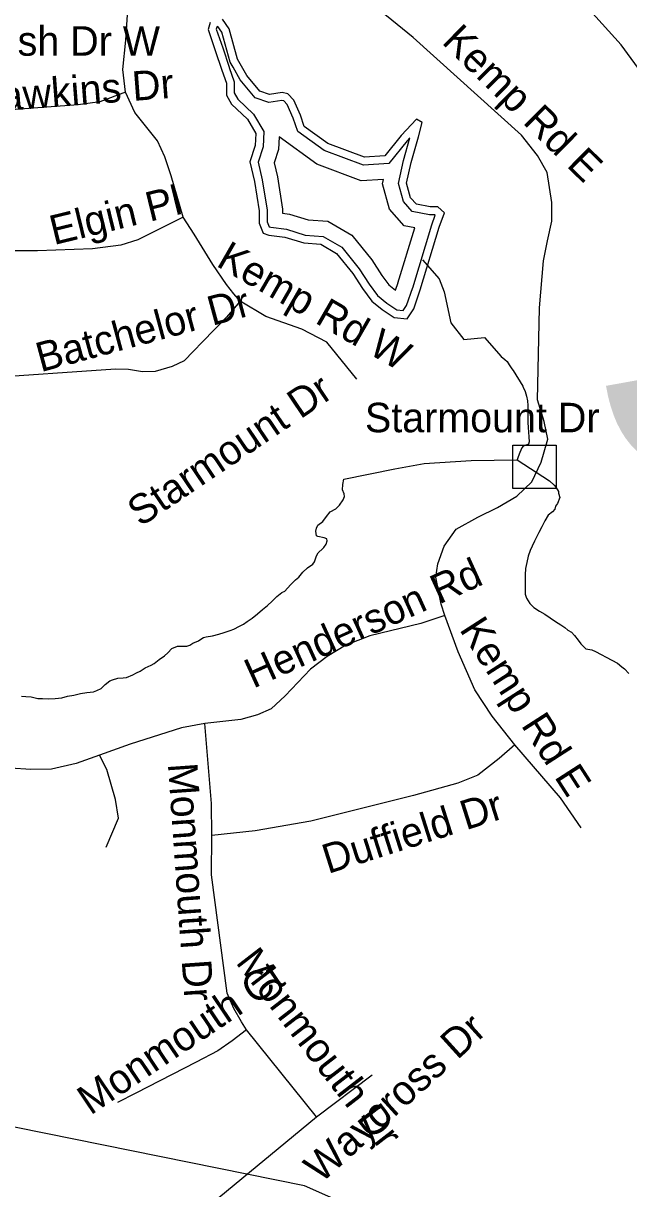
# Model space of a CAD drawing. Extents: x 1662474 to 1856135, y 779280 to 917889.
# Drawn here: x 1746215 to 1748165, y 847728 to 851484 of the extents above; entities that cross this region are included whole.
import ezdxf

# ---------------------------------------------------------------- set-up
doc = ezdxf.new("R2010")
doc.units = 0
for name, color, linetype in [('Exist Hydrographic Buffer Line', 7, 'Continuous'), ('Exist Hydrographic Creek Single Shore', 7, 'Continuous'), ('Exist Hydrographic Misc Water Feature', 7, 'Continuous'), ('Exist Hydrographic Pond Over 1500 Sq Ft', 7, 'Continuous'), ('Exist Road Non-System Structure Non-Sys Other Attributed CELL', 7, 'Continuous'), ('Exist Road Non-System Structure Non-Sys Other Number Label', 7, 'Continuous'), ('Exist Road Non-System Type 51', 7, 'Continuous'), ('Exist Road Non-System Type 51 Label', 7, 'Continuous')]:
    doc.layers.add(name, color=color, linetype=linetype)

msp = doc.modelspace()

# ---------------------------------------------------------------- linework, layer by layer
at = {"layer": 'Exist Hydrographic Buffer Line'}
for points in [[(1746890.6, 851342.4), (1746881.5, 851358.7), (1746854.3, 851454.7), (1746842.1, 851473), (1746842, 851473), (1746838.5, 851470.7), (1746836.8, 851464.3), (1746857.5, 851404.1), (1746878.2, 851342)], [(1746878.2, 851342), (1746878.5, 851340.9), (1746894.7, 851294.8), (1746894.7, 851259.3), (1746906.4, 851238.8), (1746956.9, 851190.4), (1746990, 851134.4), (1746987.3, 851085.5), (1746971.6, 851036.4), (1746985, 850979), (1747000.2, 850881.3), (1747000.2, 850844.1), (1747006.6, 850828), (1747012.1, 850826.2), (1747062.4, 850819.9), (1747123, 850801.1), (1747180.9, 850796.6), (1747240.6, 850761.8), (1747297.1, 850691.8), (1747329, 850642.9), (1747356.2, 850606), (1747386.5, 850581.4), (1747418.2, 850560.2), (1747438.9, 850558.2), (1747449.7, 850574.4), (1747469.8, 850632.4)], [(1747469.5, 850631.5), (1747530.9, 850834.6), (1747542.1, 850865.5), (1747541, 850866.5), (1747523, 850866.5), (1747468, 850877), (1747439.2, 850908.9), (1747423.3, 850967.2), (1747439.6, 851041.5), (1747460.1, 851114.1), (1747451.9, 851105.2), (1747392.6, 851031.8), (1747310.6, 851026.5), (1747184.2, 851073.9), (1747099, 851135.3), (1747084, 851177.8), (1747064.9, 851221.7), (1747054.1, 851233.7), (1747047.8, 851235.1), (1747006.4, 851228.6), (1746962, 851243.3), (1746913.6, 851301.3), (1746890.6, 851342.4)], [(1747039, 851117.2), (1747036.7, 851076.4), (1747023.3, 851034.3), (1747033.9, 850988.5), (1747050, 850885.1), (1747050, 850871.7), (1747073, 850868.8), (1747132.4, 850850.4), (1747196.1, 850845.5), (1747273.6, 850800.3), (1747337.4, 850721.2), (1747370, 850671.3), (1747392.6, 850640.7), (1747413.9, 850623.4), (1747422.6, 850648.7)], [(1747421.8, 850645.9), (1747475.9, 850824.8), (1747442.2, 850831.2), (1747394.3, 850884.4), (1747372, 850965.9), (1747375.3, 850980.7), (1747303.2, 850976.1), (1747160.4, 851029.6), (1747039, 851117.2)]]:
    msp.add_lwpolyline(points, dxfattribs=at)
at = {"layer": 'Exist Hydrographic Creek Single Shore'}
for points in [[(1747500.4, 850721.6), (1747554.5, 850660.1), (1747570.8, 850618.7), (1747591.8, 850517.9), (1747634.5, 850464.1), (1747700.1, 850470.9), (1747754.1, 850410.3), (1747766.2, 850400.1), (1747773.1, 850393.8), (1747779.9, 850383), (1747788.9, 850370.4), (1747793, 850364.9), (1747824, 850314.2), (1747825.6, 850310.6), (1747831.1, 850296.6), (1747836.1, 850281.7), (1747839.5, 850266.8), (1747840.5, 850251.5), (1747840.5, 850242.8), (1747840.5, 850227.9), (1747840.2, 850211.9), (1747840.2, 850196.6), (1747840.8, 850180.9), (1747842.4, 850165.9), (1747843.4, 850150.7), (1747844, 850134.7), (1747842.4, 850127.1), (1747836.6, 850125), (1747825, 850121.3), (1747820.4, 850115.3), (1747814, 850100.6), (1747809, 850086.4), (1747805.6, 850076.4)], [(1746419.9, 849326.6), (1746441.1, 849328.9), (1746452.1, 849332.9), (1746465.8, 849339.7), (1746478.4, 849353.1), (1746494.1, 849364.4), (1746502.2, 849367.8), (1746519.9, 849373.1), (1746536.6, 849374.1), (1746547.9, 849375.4), (1746567.6, 849384.3), (1746579.6, 849390.4), (1746591.2, 849396.1), (1746607.8, 849406.6), (1746626.9, 849415.3), (1746636.4, 849420.6), (1746653.1, 849433.7), (1746670.2, 849445.5), (1746680.8, 849454.7), (1746694.1, 849468.8), (1746711.6, 849475.7), (1746721.6, 849476.2), (1746741.4, 849476.7), (1746751.4, 849479.6), (1746761.2, 849485.6), (1746779.1, 849493.5), (1746787.5, 849498.8), (1746795.9, 849504), (1746804.1, 849506.6), (1746824.5, 849509.5), (1746844.5, 849514.8), (1746862.1, 849519.8), (1746881.8, 849526.8), (1746893.2, 849531.3), (1746911.6, 849540.2), (1746924.2, 849547.6), (1746935.9, 849555.2), (1746952.4, 849566.5), (1746969.4, 849580.9), (1746986, 849594.1), (1747001.8, 849607.4), (1747016.6, 849621.6), (1747032.1, 849636.8), (1747047.9, 849649.7), (1747057.1, 849653.9), (1747066.5, 849663.6), (1747077.2, 849674.6), (1747092.2, 849689.6), (1747102.2, 849698.2), (1747115.1, 849714.5), (1747130.4, 849728.4), (1747147.4, 849740.5), (1747153.1, 849748.1), (1747159.5, 849767), (1747165, 849776.7), (1747179.9, 849790.9), (1747183.1, 849794.6), (1747191, 849805.3), (1747193.9, 849815.8), (1747192.5, 849822.4), (1747184.6, 849825), (1747163.6, 849830), (1747160, 849832.1), (1747157.4, 849846.8), (1747159.1, 849856), (1747163.6, 849865.7), (1747180.1, 849878.2), (1747191.8, 849894.6), (1747203.2, 849909.2), (1747221.4, 849918.9), (1747233.8, 849931.1), (1747245.8, 849947.3), (1747249.8, 849958.3), (1747248.1, 849966.8), (1747243.1, 849980.1), (1747244.8, 849997.7), (1747247.9, 850014.5), (1747411.6, 850048.1), (1747506.1, 850064.6), (1747657.4, 850074.3), (1747805.6, 850076.4)], [(1747805.6, 850076.4), (1747909.9, 850008.8), (1747925.2, 849994.6), (1747930, 849988.2), (1747938.8, 849975.1), (1747939.2, 849968.8), (1747942.9, 849954.9), (1747936.1, 849936.3), (1747928.8, 849927.4), (1747927.4, 849917.6), (1747919.5, 849909), (1747905.4, 849898.2), (1747895.1, 849880.1), (1747885.1, 849860.9), (1747875.8, 849842.9), (1747871.8, 849833.7), (1747861.2, 849814.8), (1747853.6, 849799), (1747847.6, 849784.8), (1747841.4, 849765.9), (1747836.9, 849746.2), (1747832.9, 849726.3), (1747831.4, 849705.8), (1747831.4, 849684.8), (1747831.6, 849664.1), (1747831.4, 849643.4), (1747836.1, 849630.8), (1747846.6, 849613.7), (1747860, 849600.3), (1747877.2, 849589.1), (1747895.1, 849579.1), (1747911.6, 849567.2), (1747928.8, 849556.2), (1747946, 849544.7), (1747958.9, 849536.3), (1747968.9, 849528.1), (1747981.2, 849521.6), (1747990.1, 849510.6), (1748002, 849495.1), (1748010.9, 849484.1), (1748026.6, 849468.1), (1748046.2, 849464.4), (1748057.6, 849458.9), (1748076.2, 849449.7), (1748092.2, 849440.5), (1748110.6, 849431.3), (1748129, 849421.1), (1748143.4, 849409.5), (1748151.2, 849403.2), (1748165.2, 849387.8)], [(1746209.9, 849315.1), (1746223.8, 849314.2), (1746240.2, 849312.9), (1746261.6, 849307.9), (1746277, 849307.7), (1746297, 849306.9), (1746318.2, 849307.7), (1746338.8, 849309.5), (1746357.4, 849315.3), (1746377.6, 849318.4), (1746387, 849320.6), (1746399.1, 849324.2), (1746419.9, 849326.6)]]:
    msp.add_lwpolyline(points, dxfattribs=at)
at = {"layer": 'Exist Hydrographic Misc Water Feature'}
msp.add_lwpolyline([(1747486.7, 847575), (1747120.6, 847736.7), (1746005.6, 847962.9), (1745939.5, 848052.9), (1745916.6, 848220.8), (1745875.6, 848313.5), (1745643.7, 848489), (1745376.7, 848451.7), (1745208.5, 848284.5), (1744996.5, 847911.3), (1744853.6, 847730.4), (1744627.6, 847590.6)], dxfattribs=at)
at = {"layer": 'Exist Hydrographic Pond Over 1500 Sq Ft'}
for points in [[(1747493.8, 850624.1), (1747555, 850826.6), (1747571.9, 850873), (1747550.8, 850891.9), (1747525.4, 850891.9), (1747481.1, 850900.4), (1747462.1, 850921.5), (1747449.5, 850967.9), (1747464.3, 851035.3), (1747487.5, 851117.6), (1747500.1, 851164), (1747481.1, 851174.5), (1747432.6, 851121.8), (1747379.9, 851056.4), (1747314.5, 851052.2), (1747196.3, 851096.5), (1747120.3, 851151.3), (1747107.7, 851187.2), (1747086.6, 851235.7), (1747067.6, 851256.7), (1747048.6, 851261), (1747008.5, 851254.6), (1746976.9, 851265.2), (1746934.7, 851315.8), (1746905.1, 851368.5), (1746877.7, 851465.5), (1746856.6, 851497.1)], [(1746816.5, 851486.6), (1746810.2, 851463.4), (1746833.4, 851395.9), (1746854.5, 851332.7), (1746869.3, 851290.5), (1746869.3, 851252.5), (1746886.1, 851223), (1746936.8, 851174.5), (1746964.2, 851128.1), (1746962.1, 851090.2), (1746945.2, 851037.4), (1746960, 850974.2), (1746974.8, 850879.3), (1746974.8, 850839.2), (1746987.4, 850807.6), (1747006.4, 850801.3), (1747057, 850794.9), (1747118.2, 850776), (1747173.1, 850771.7), (1747223.7, 850742.2), (1747276.5, 850676.9), (1747308.1, 850628.4), (1747337.7, 850588.3), (1747371.4, 850560.9), (1747409.4, 850535.6), (1747451.6, 850531.4), (1747472.7, 850563), (1747493.8, 850624.1)]]:
    msp.add_lwpolyline(points, dxfattribs=at)
at = {"layer": 'Exist Road Non-System Structure Non-Sys Other Attributed CELL'}
msp.add_lwpolyline([(1747792.2, 850123.9), (1747931.2, 850123.9), (1747931.2, 849984.8), (1747792.2, 849984.8)], close=True, dxfattribs=at)
at = {"layer": 'Exist Road Non-System Type 51'}
for q in [(1746934.5, 848240.2), (1747338.6, 848095.1)]:
    msp.add_line((1747159.1, 847958.9), q, dxfattribs=at)
for points in [[(1748690.4, 850391.9), (1748491.6, 850541.8), (1748431.4, 850605.2), (1748393.8, 850660.7), (1748357.4, 850728.4), (1748342.9, 850777.2), (1748329.2, 850843.9), (1748301.1, 851071.2), (1748260.4, 851213.7), (1748205.4, 851326), (1748140.8, 851414.7), (1748038.6, 851526.8), (1747959.4, 851607.4), (1747895.9, 851676.9), (1747862.4, 851714.7)], [(1746544.5, 851262.2), (1746535.9, 851334.4), (1746545.9, 851429.2), (1746555.2, 851577.2)], [(1747872, 850318.9), (1747877.2, 850566.2), (1747891.1, 850718.2), (1747903, 850783), (1747917.9, 850845.9), (1747917.9, 850906.6), (1747902.1, 851003.2), (1747871, 851057.2), (1747819.8, 851122.9), (1747471, 851437.6), (1747402.1, 851493.8), (1747374.1, 851515.8), (1747345, 851530.2)], [(1746544.5, 851262.2), (1746461.6, 851230.2), (1746391.8, 851220.8), (1746030.4, 851193.8), (1745816.9, 851177.2)], [(1746730.4, 850858.6), (1746691.1, 850992.4), (1746671.2, 851052.8), (1746647.4, 851105.2), (1746574.6, 851196.1), (1746544.5, 851262.2)], [(1746730.4, 850858.6), (1746584.4, 850785.6), (1746529.2, 850768.8), (1746437.6, 850757.2), (1746260.5, 850750.7), (1746179.1, 850749.9), (1746136.6, 850751.8), (1746091.8, 850760.2)], [(1746913.8, 850588.5), (1746892.8, 850611.6), (1746870.1, 850642), (1746826.1, 850706.6), (1746765.8, 850804.2), (1746730.4, 850858.6)], [(1746913.8, 850588.5), (1746869.9, 850536.8), (1746792.8, 850457.5), (1746762.9, 850426.5), (1746733.4, 850396.1), (1746694.9, 850377.4), (1746639.8, 850361.8), (1746599.1, 850360.4), (1746554.1, 850368.2), (1746512.5, 850368.9), (1746076, 850338.9), (1745998.9, 850335.8)], [(1747289.6, 850336.8), (1747192.8, 850456.5), (1747112.8, 850497.4), (1746995.9, 850538.6), (1746913.8, 850588.5)], [(1747573.1, 849574.6), (1747561.5, 849611.6), (1747543.4, 849699), (1747550.2, 849741.5), (1747570.6, 849798.5), (1747609.6, 849852.9), (1747679.1, 849892.2), (1747742.6, 849922.6), (1747804.4, 849959.9), (1747853.1, 850005.6), (1747883.6, 850069.1), (1747904.4, 850143.1), (1747892.8, 850200.6), (1747871, 850270.1), (1747872, 850318.9)], [(1747573.1, 849574.6), (1747495.9, 849549.4), (1747331.4, 849510), (1747254.1, 849479.6), (1747194.1, 849443.4), (1747139.8, 849401.6), (1747059.1, 849316.1), (1747013.5, 849274.6), (1746969.9, 849254.7), (1746915.6, 849240.2), (1746800.1, 849226.6)], [(1747798, 849157.9), (1747725, 849250.2), (1747669.9, 849336), (1747615.6, 849457.5), (1747573.1, 849574.6)], [(1746800.1, 849226.6), (1746725.1, 849212.9), (1746559.4, 849159.9), (1746460.5, 849125.2)], [(1746821.9, 848866.2), (1746821.1, 848969.6), (1746800.1, 849226.6)], [(1747798, 849157.9), (1747747.9, 849114), (1747679.1, 849060.9), (1747614.5, 849035), (1747472, 848995.4), (1747140.9, 848911.9), (1746961.5, 848880.9), (1746821.9, 848866.2)], [(1748011.4, 848891.2), (1747945.8, 848986.9), (1747798, 849157.9)], [(1746460.5, 849125.2), (1746385.4, 849098.5), (1746306.4, 849079.9), (1746239.8, 849078.5), (1746174.1, 849082.8)], [(1746482, 848827.9), (1746521.9, 848922.4), (1746512.5, 848981.9), (1746484.1, 849078.5), (1746460.5, 849125.2)], [(1746934.5, 848240.2), (1746917.6, 848265.2), (1746893.6, 848309), (1746871.8, 848358.1), (1746821.4, 848739.7), (1746821.9, 848866.2)], [(1746934.5, 848240.2), (1746887.5, 848204.5), (1746841.9, 848171.5), (1746771.8, 848135), (1746577.2, 848035.2), (1746518.8, 848005.9)], [(1746614.6, 847381.8), (1746701.1, 847533.9), (1746762.6, 847619.2), (1746819.9, 847678.6), (1747159.1, 847958.9)]]:
    msp.add_lwpolyline(points, dxfattribs=at)

# ---------------------------------------------------------------- texts
at = {"layer": 'Exist Road Non-System Structure Non-Sys Other Number Label'}
msp.add_text('J498', height=1049.86, dxfattribs=at).set_placement((1748070, 850054.4))
at = {"layer": 'Exist Road Non-System Type 51 Label'}
for s, p in [('Nut Bush Dr W', (1745808.5, 851379.2)), ('Starmount Dr', (1747315.6, 850165.6))]:
    msp.add_text(s, height=95, dxfattribs=at).set_placement(p)
for s, rotation, p in [('Kemp Rd E', 315.3999, (1747559.8, 851420.9)), ('Hawkins Dr', 4.4121, (1746055.1, 851193.7)), ('Elgin Pl', 13.7287, (1746313.6, 850768.6)), ('Kemp Rd W', 330.071, (1746833, 850703.2)), ('Batchelor Dr', 15.1416, (1746271.2, 850358.8)), ('Starmount Dr', 34.0224, (1746592.4, 849858.8)), ('Henderson Rd', 24.3887, (1746955.9, 849338.9)), ('Kemp Rd E', 302.7815, (1747617.7, 849530.3)), ('Monmouth Dr', 274.0258, (1746680.7, 849097.1)), ('Duffield Dr', 17.5924, (1747196.5, 848741.8)), ('Monmouth Dr', 307.677, (1746896.8, 848456.8)), ('Monmouth Ct', 33.9339, (1746431.3, 847962.7)), ('Waycross Dr', 42.2296, (1747173.9, 847742.6))]:
    msp.add_text(s, height=95, rotation=rotation, dxfattribs=at).set_placement(p)

doc.saveas('drawing.dxf')
